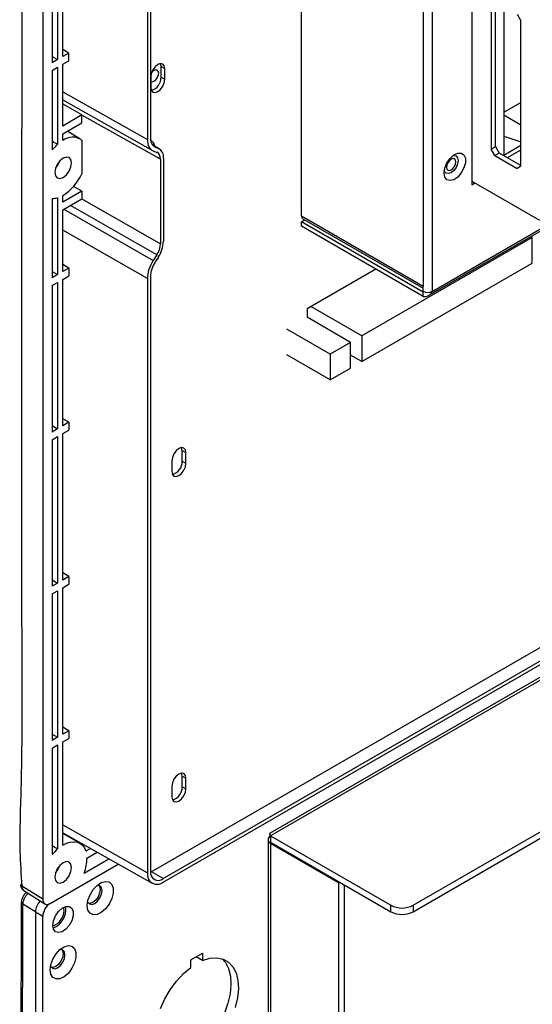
# Model space of a CAD drawing. Header units: millimetres. Extents: x 7146 to 9108, y -1574 to -663.
# Tile 286 of 289: x 8883 to 8981, y -1171 to -983. Entities that reach past the tile are written whole.
import ezdxf

# ---------------------------------------------------------------- set-up
doc = ezdxf.new("R2010")
doc.units = ezdxf.units.MM
doc.header["$LTSCALE"] = 3

msp = doc.modelspace()

# ---------------------------------------------------------------- linework, layer by layer
at = {"linetype": 'Continuous', "lineweight": 30}
for p, q in [((8887.81, -876.44), (8887.81, -1150.79)), ((8907.77, -892.67), (8907.77, -1006)), ((8908.35, -892.34), (8908.35, -1005.67)), ((8937.17, -1020.56), (8937.17, -923.23)), ((8962.06, -935.64), (8962.06, -1034.93)), ((8960.36, -936.62), (8960.36, -1033.95)), ((8961.38, -1035.72), (9092.76, -959.88)), ((8962.06, -1034.93), (9092.59, -959.57)), ((8890.64, -962.83), (8890.64, -990.75)), ((8891.63, -990.18), (8891.63, -962.26)), ((8889.58, -963.44), (8889.58, -991.36)), ((8969.63, -969.69), (8969.63, -1014.6)), ((8974.16, -1007.33), (8974.16, -979.73)), ((8973.31, -980.06), (8973.31, -1007.82)), ((8975.71, -980.63), (8975.71, -1009.05)), ((8978.26, -982.1), (8978.97, -983.33)), ((8978.9, -983.22), (8978.9, -986.79)), ((8978.97, -1011.09), (8978.97, -983.33)), ((8978.9, -986.15), (8978.97, -986.19)), ((8978.9, -986.79), (8978.97, -986.76)), ((8892.79, -989.51), (8891.63, -988.82)), ((8889.58, -990.14), (8890.64, -990.75)), ((8890.64, -990.75), (8889.58, -991.36)), ((8892.79, -989.51), (8891.63, -990.18)), ((8891.63, -991.65), (8892.79, -990.98)), ((8892.79, -990.98), (8892.79, -989.51)), ((8889.58, -992.83), (8890.64, -992.22)), ((8889.58, -992.83), (8889.58, -1007.98)), ((8890.64, -992.22), (8890.64, -1006.9)), ((8891.63, -1003.41), (8891.63, -991.65)), ((8910.37, -992.06), (8911.07, -992.47)), ((8910.37, -994.1), (8910.37, -992.06)), ((8911.07, -994.51), (8911.07, -992.47)), ((8908.39, -994.02), (8908.39, -996.06)), ((8910.37, -994.1), (8911.07, -994.51)), ((8891.63, -996.92), (8907.77, -1006)), ((8891.63, -998.45), (8908.72, -1008.07)), ((8891.7, -999.21), (8891.63, -999.26)), ((8975.71, -1000.8), (8978.97, -998.92)), ((8895.27, -1001.31), (8891.63, -1003.41)), ((8895.27, -1002.78), (8895.27, -1001.33)), ((8910.25, -1009.76), (8895.27, -1001.33)), ((8978.97, -1003.25), (8975.71, -1001.37)), ((8891.63, -1004.88), (8895.27, -1002.78)), ((8891.63, -1006.19), (8891.63, -1004.88)), ((8894.9, -1005.83), (8892.44, -1004.41)), ((8975.71, -1005.34), (8978.97, -1006.4)), ((8895.27, -1006.1), (8895.27, -1012.52)), ((8910.02, -1007.75), (8908.7, -1006.97)), ((8909.85, -1007.67), (8908.72, -1007)), ((8909.26, -1007.42), (8908.96, -1007.24)), ((8909.26, -1007.42), (8909.85, -1007.67)), ((8973.31, -1007.82), (8974.16, -1007.33)), ((8974.02, -1009.05), (8973.31, -1007.82)), ((8974.16, -1007.33), (8974.86, -1008.56)), ((8978.97, -1007.14), (8975.71, -1009.02)), ((8908.88, -1008.15), (8909.56, -1008.43)), ((8910.25, -1009.76), (8910.25, -1025.85)), ((8910.82, -1009.56), (8910.82, -1025.39)), ((8974.86, -1008.56), (8974.02, -1009.05)), ((8974.02, -1009.05), (8978.26, -1011.5)), ((8978.97, -1010.93), (8974.86, -1008.56)), ((8976.39, -1009.44), (8978.97, -1007.96)), ((8978.97, -1011.09), (8978.26, -1011.5)), ((8895.27, -1015.84), (8893.69, -1014.91)), ((8969.63, -1013.95), (8982.5, -1021.38)), ((8969.63, -1014.6), (8970.2, -1014.27)), ((8889.58, -1017.21), (8889.58, -1032.36)), ((8890.64, -1017.06), (8890.64, -1031.74)), ((8895.27, -1015.84), (8891.63, -1017.94)), ((8891.63, -1017.94), (8891.63, -1016.64)), ((8895.27, -1015.84), (8895.27, -1017.29)), ((8895.27, -1017.29), (8910.25, -1025.85)), ((8891.63, -1019.41), (8895.27, -1017.31)), ((8909.56, -1027.99), (8893.09, -1018.57)), ((8891.63, -1031.17), (8891.63, -1019.41)), ((8891.84, -1019.29), (8908.88, -1029.04)), ((8937.17, -1020.56), (8960.36, -1033.95)), ((8937.8, -1021.33), (8937.17, -1021.7)), ((8960.36, -1035.09), (8937.17, -1021.7)), ((8937.17, -1022.52), (8937.17, -1021.7)), ((8960.36, -1035.91), (8937.17, -1022.52)), ((8937.41, -1021.11), (8960.36, -1034.35)), ((8907.77, -1032.47), (8891.63, -1023.24)), ((8981.15, -1024.64), (8948.62, -1043.42)), ((8981.15, -1024.64), (8980.86, -1024.48)), ((8981.15, -1029.54), (8981.15, -1024.64)), ((8909.56, -1027.99), (8908.88, -1029.04)), ((8909.85, -1028.41), (8909.26, -1029.33)), ((8892.79, -1030.5), (8891.63, -1029.81)), ((8948.62, -1048.32), (8981.15, -1029.54)), ((8889.58, -1031.13), (8890.64, -1031.74)), ((8890.64, -1031.74), (8889.58, -1032.36)), ((8892.79, -1030.5), (8891.63, -1031.17)), ((8891.63, -1032.64), (8892.79, -1031.97)), ((8892.79, -1030.5), (8892.79, -1031.97)), ((8908.35, -1032.14), (8908.35, -1145.47)), ((8951.31, -1030.68), (8938.23, -1038.24)), ((8889.58, -1033.82), (8890.64, -1033.21)), ((8889.58, -1033.82), (8889.58, -1061.75)), ((8890.64, -1033.21), (8890.64, -1061.14)), ((8891.63, -1060.57), (8891.63, -1032.64)), ((8907.77, -1032.47), (8907.77, -1145.8)), ((8960.36, -1034.93), (8960.36, -1033.95)), ((8960.51, -1035), (8960.36, -1035.09)), ((8960.36, -1035.91), (8960.36, -1035.09)), ((9097.68, -1036.41), (8908.88, -1145.4)), ((8910.79, -1146.87), (9099.59, -1037.88)), ((8948.62, -1043.42), (8938.93, -1037.83)), ((8910.79, -1147.54), (9099.59, -1038.55)), ((8938.23, -1038.24), (8938.23, -1039.87)), ((8946.5, -1044.65), (8938.23, -1039.87)), ((8942.61, -1046.89), (8934.34, -1042.11)), ((8948.62, -1043.42), (8948.62, -1048.32)), ((8946.5, -1044.65), (8942.61, -1046.89)), ((8946.5, -1049.54), (8946.5, -1044.65)), ((8942.61, -1051.79), (8934.34, -1047.01)), ((8942.61, -1046.89), (8942.61, -1051.79)), ((8948.62, -1048.32), (8946.5, -1047.1)), ((9082.62, -1050.78), (8931.01, -1138.3)), ((9084.07, -1050.52), (8931.26, -1138.73)), ((8942.61, -1051.79), (8946.5, -1049.54)), ((8892.79, -1059.89), (8891.63, -1059.21)), ((8892.79, -1059.89), (8891.63, -1060.57)), ((8892.79, -1059.89), (8892.79, -1061.36)), ((8889.58, -1060.53), (8890.64, -1061.14)), ((8890.64, -1061.14), (8889.58, -1061.75)), ((8891.63, -1062.04), (8892.79, -1061.36)), ((8891.63, -1089.96), (8891.63, -1062.04)), ((8889.58, -1063.22), (8890.64, -1062.61)), ((8889.58, -1063.22), (8889.58, -1091.15)), ((8890.64, -1062.61), (8890.64, -1090.53)), ((8914.4, -1065.26), (8915.1, -1065.67)), ((8914.4, -1067.3), (8914.4, -1065.26)), ((8915.1, -1067.71), (8915.1, -1065.67)), ((8912.42, -1067.22), (8912.42, -1069.26)), ((8914.4, -1067.3), (8915.1, -1067.71)), ((8958.41, -1151.96), (9106.98, -1066.2)), ((8958.41, -1153.18), (9106.98, -1067.42)), ((8892.79, -1089.29), (8891.63, -1088.61)), ((8889.58, -1089.92), (8890.64, -1090.53)), ((8892.79, -1089.29), (8891.63, -1089.96)), ((8892.79, -1089.29), (8892.79, -1090.76)), ((8890.64, -1090.53), (8889.58, -1091.15)), ((8889.58, -1092.62), (8890.64, -1092)), ((8890.64, -1092), (8890.64, -1119.93)), ((8891.63, -1091.43), (8892.79, -1090.76)), ((8891.63, -1119.36), (8891.63, -1091.43)), ((8889.58, -1092.62), (8889.58, -1120.54)), ((8892.79, -1118.68), (8891.63, -1118)), ((8889.58, -1119.32), (8890.64, -1119.93)), ((8890.64, -1119.93), (8889.58, -1120.54)), ((8892.79, -1118.68), (8891.63, -1119.36)), ((8891.63, -1120.83), (8892.79, -1120.15)), ((8892.79, -1118.68), (8892.79, -1120.15)), ((8889.58, -1122.01), (8890.64, -1121.4)), ((8889.58, -1122.01), (8889.58, -1142.3)), ((8890.64, -1121.4), (8890.64, -1141.22)), ((8891.63, -1140.51), (8891.63, -1120.83)), ((8914.4, -1127.32), (8915.1, -1127.73)), ((8914.4, -1129.36), (8914.4, -1127.32)), ((8915.1, -1129.77), (8915.1, -1127.73)), ((8912.42, -1129.28), (8912.42, -1131.32)), ((8914.4, -1129.36), (8915.1, -1129.77)), ((8891.63, -1136.64), (8907.77, -1145.8)), ((8891.63, -1138.16), (8908.67, -1147.76)), ((8894.9, -1140.15), (8891.63, -1138.26)), ((8893.26, -1139.08), (8893.16, -1139.14)), ((8931.05, -1138.43), (8931.26, -1138.73)), ((8931.26, -1138.73), (8954.17, -1151.96)), ((8931.26, -1138.73), (8931.26, -1139.96)), ((8896.9, -1141.14), (8896.02, -1141.64)), ((8930.76, -1139.43), (8930.76, -1212.14)), ((8931.26, -1139.96), (8954.17, -1153.18)), ((8931.4, -1140.04), (8931.26, -1140.12)), ((8931.26, -1140.12), (8944.2, -1147.59)), ((8931.26, -1140.12), (8931.26, -1211.85)), ((8896.22, -1143), (8898.19, -1141.86)), ((8889.22, -1151.61), (8902.2, -1144.12)), ((8895.7, -1145.83), (8900.41, -1143.11)), ((8910.79, -1146.87), (8908.56, -1145.56)), ((8887.81, -1150.79), (8883.82, -1148.32)), ((8944.34, -1147.51), (8944.2, -1147.59)), ((8944.2, -1147.59), (8944.2, -1213.98)), ((8945.26, -1148.04), (8945.26, -1214.59)), ((8884.19, -1149.15), (8888.2, -1151.69)), ((8886.4, -1153.24), (8883.99, -1151.75)), ((8891.88, -1152.94), (8891.78, -1152.38)), ((8954.17, -1153.18), (8954.17, -1151.96)), ((8958.41, -1151.96), (8958.41, -1153.18)), ((8886.4, -1153.24), (8886.4, -1378.61)), ((8886.4, -1153.24), (8887.81, -1154.06)), ((8887.81, -1379.43), (8887.81, -1154.06)), ((8916.02, -1162.39), (8918.29, -1161.09)), ((8918.29, -1162.49), (8917.07, -1161.79)), ((8918.29, -1161.09), (8918.29, -1162.49)), ((8916.02, -1163.79), (8916.02, -1162.39))]:
    msp.add_line(p, q, dxfattribs=at)
at = {"linetype": 'Continuous', "lineweight": 30, "flags": 128}
for points in [[(8911.07, -992.47), (8910.97, -991.93), (8910.68, -991.6), (8910.24, -991.51), (8909.73, -991.69), (8909.22, -992.11), (8908.78, -992.69), (8908.49, -993.37), (8908.39, -994.02)], [(8909.91, -993.34), (8909.84, -992.99), (8909.65, -992.77), (8909.36, -992.72), (8909.02, -992.83), (8908.68, -993.11), (8908.5, -993.34)], [(8910.37, -992.06), (8910.26, -991.52), (8910.26, -991.51)], [(8908.39, -996.06), (8908.49, -996.59), (8908.78, -996.93), (8909.22, -997.01), (8909.73, -996.83), (8910.24, -996.42), (8910.68, -995.83), (8910.97, -995.16), (8911.07, -994.51)], [(8908.4, -994.94), (8908.68, -994.99), (8909.02, -994.88), (8909.36, -994.6), (8909.65, -994.22), (8909.84, -993.77), (8909.91, -993.34)], [(8893.29, -1010.45), (8893.17, -1009.82), (8892.82, -1009.42), (8892.31, -1009.32), (8891.7, -1009.53), (8891.09, -1010.02), (8890.57, -1010.72), (8890.23, -1011.52), (8890.11, -1012.29), (8890.23, -1012.92), (8890.57, -1013.32), (8891.09, -1013.42), (8891.7, -1013.21), (8892.31, -1012.72), (8892.82, -1012.02), (8893.17, -1011.22), (8893.29, -1010.45)], [(8964.33, -1012.36), (8964.47, -1011.42), (8964.86, -1010.45), (8965.46, -1009.58), (8966.19, -1008.92), (8966.94, -1008.57), (8967.61, -1008.57), (8968.12, -1008.92), (8968.39, -1009.57), (8968.39, -1010.44), (8968.12, -1011.41), (8967.61, -1012.35), (8966.94, -1013.13), (8966.19, -1013.64), (8965.46, -1013.82), (8964.86, -1013.64), (8964.47, -1013.13), (8964.33, -1012.36)], [(8965.99, -1009.07), (8966.19, -1009.03), (8966.62, -1009.12), (8966.91, -1009.45), (8967.02, -1009.99), (8966.91, -1010.64), (8966.62, -1011.31), (8966.19, -1011.9), (8965.67, -1012.31), (8965.16, -1012.49), (8964.72, -1012.41), (8964.43, -1012.07), (8964.37, -1011.88)], [(8964.79, -1011.27), (8964.86, -1011.63), (8965.05, -1011.85), (8965.33, -1011.9), (8965.67, -1011.78), (8966.01, -1011.51), (8966.3, -1011.12), (8966.49, -1010.68), (8966.56, -1010.25), (8966.49, -1009.9), (8966.3, -1009.68), (8966.01, -1009.63), (8965.67, -1009.74), (8965.33, -1010.02), (8965.05, -1010.4), (8964.86, -1010.84), (8964.79, -1011.27)], [(8891.01, -1010.11), (8890.7, -1010.8), (8890.26, -1011.41)], [(8915.1, -1065.67), (8915, -1065.14), (8914.71, -1064.8), (8914.27, -1064.72), (8913.76, -1064.89), (8913.25, -1065.31), (8912.81, -1065.9), (8912.52, -1066.57), (8912.42, -1067.22)], [(8914.4, -1065.26), (8914.29, -1064.73), (8914.29, -1064.71)], [(8912.42, -1069.26), (8912.52, -1069.8), (8912.81, -1070.13), (8913.25, -1070.22), (8913.76, -1070.04), (8914.27, -1069.62), (8914.71, -1069.04), (8915, -1068.36), (8915.1, -1067.71)], [(8915.1, -1127.73), (8915, -1127.19), (8914.71, -1126.86), (8914.27, -1126.77), (8913.76, -1126.95), (8913.25, -1127.37), (8912.81, -1127.95), (8912.52, -1128.63), (8912.42, -1129.28)], [(8914.4, -1127.32), (8914.29, -1126.78), (8914.29, -1126.77)], [(8912.42, -1131.32), (8912.52, -1131.85), (8912.81, -1132.19), (8913.25, -1132.27), (8913.76, -1132.1), (8914.27, -1131.68), (8914.71, -1131.09), (8915, -1130.42), (8915.1, -1129.77)], [(8891.63, -1140.51), (8892.35, -1140.14), (8893.06, -1139.92), (8893.73, -1139.85), (8894.35, -1139.93), (8894.91, -1140.15), (8895.37, -1140.52), (8895.75, -1141.02), (8896.02, -1141.64)], [(8893.29, -1144.77), (8893.17, -1144.14), (8892.82, -1143.74), (8892.31, -1143.64), (8891.7, -1143.85), (8891.09, -1144.35), (8890.57, -1145.04), (8890.23, -1145.84), (8890.11, -1146.61), (8890.23, -1147.24), (8890.57, -1147.64), (8891.09, -1147.74), (8891.7, -1147.53), (8892.31, -1147.04), (8892.82, -1146.34), (8893.17, -1145.55), (8893.29, -1144.77)], [(8891.01, -1144.43), (8890.7, -1145.12), (8890.26, -1145.73)], [(8908.88, -1145.4), (8908.47, -1145.6), (8908.35, -1145.63)], [(8896.29, -1152.02), (8896.43, -1151.01), (8896.82, -1149.96), (8897.42, -1148.98), (8898.16, -1148.17), (8898.97, -1147.62), (8899.76, -1147.4), (8900.45, -1147.52), (8900.95, -1147.97), (8901.21, -1148.71), (8901.21, -1149.65), (8900.95, -1150.69), (8900.45, -1151.73), (8899.76, -1152.63), (8898.97, -1153.32), (8898.16, -1153.71), (8897.42, -1153.76), (8896.82, -1153.47), (8896.43, -1152.87), (8896.29, -1152.02)], [(8896.37, -1151.28), (8896.4, -1151.36), (8896.71, -1151.71), (8897.17, -1151.8), (8897.71, -1151.61), (8898.25, -1151.18), (8898.71, -1150.56), (8899.02, -1149.85), (8899.12, -1149.16), (8899.02, -1148.6), (8898.71, -1148.25), (8898.25, -1148.16), (8898.16, -1148.17)], [(8898.52, -1148.17), (8898.66, -1148.4), (8898.77, -1148.96), (8898.66, -1149.65), (8898.36, -1150.35), (8897.9, -1150.97), (8897.36, -1151.41), (8896.81, -1151.6), (8896.55, -1151.58)], [(8883.72, -1151.26), (8883.72, -1151.26), (8883.72, -1151.28)], [(8889.75, -1155.8), (8889.89, -1154.91), (8890.26, -1153.99), (8890.83, -1153.16), (8891.52, -1152.54), (8892.23, -1152.21), (8892.87, -1152.2), (8893.35, -1152.54), (8893.61, -1153.16), (8893.61, -1153.98), (8893.35, -1154.9), (8892.87, -1155.79), (8892.23, -1156.53), (8891.52, -1157.01), (8890.83, -1157.18), (8890.26, -1157.02), (8889.89, -1156.53), (8889.75, -1155.8)], [(8889.22, -1164.27), (8889.36, -1163.26), (8889.75, -1162.21), (8890.34, -1161.23), (8891.09, -1160.42), (8891.9, -1159.87), (8892.69, -1159.65), (8893.37, -1159.77), (8893.87, -1160.22), (8894.14, -1160.96), (8894.14, -1161.9), (8893.87, -1162.94), (8893.37, -1163.97), (8892.69, -1164.88), (8891.9, -1165.57), (8891.09, -1165.96), (8890.34, -1166.01), (8889.75, -1165.72), (8889.36, -1165.12), (8889.22, -1164.27)], [(8889.3, -1163.52), (8889.33, -1163.61), (8889.64, -1163.96), (8890.1, -1164.05), (8890.64, -1163.86), (8891.18, -1163.42), (8891.64, -1162.8), (8891.94, -1162.1), (8892.05, -1161.41), (8891.94, -1160.85), (8891.64, -1160.49), (8891.18, -1160.4), (8891.09, -1160.42)], [(8891.7, -1161.21), (8891.59, -1161.89), (8891.28, -1162.6), (8890.83, -1163.22), (8890.28, -1163.66), (8889.74, -1163.84), (8889.48, -1163.83)], [(8891.45, -1160.42), (8891.59, -1160.64), (8891.7, -1161.21)], [(8922.03, -1162.16), (8922.65, -1162.87), (8923.25, -1164.04), (8923.6, -1165.45), (8923.69, -1167.06), (8923.52, -1168.81), (8923.1, -1170.65), (8922.43, -1172.52), (8921.54, -1174.34), (8920.47, -1176.08), (8919.23, -1177.65), (8917.88, -1179.02), (8916.46, -1180.15), (8915.02, -1180.98), (8913.6, -1181.5), (8912.25, -1181.68), (8911.01, -1181.53), (8910.87, -1181.49)], [(8918.29, -1162.49), (8919.69, -1162.06), (8921.01, -1161.97), (8922.21, -1162.22), (8923.23, -1162.8), (8924.06, -1163.69), (8924.66, -1164.86), (8925.01, -1166.27), (8925.11, -1167.88), (8924.94, -1169.63), (8924.51, -1171.47)], [(8910.25, -1171.66), (8911.08, -1169.81), (8912.1, -1168.05), (8913.3, -1166.42), (8914.62, -1164.99), (8916.02, -1163.79)]]:
    msp.add_lwpolyline(points, dxfattribs=at)
at = {"linetype": 'Continuous', "lineweight": 30}
for centre, radius, start, end in [((8907.9, -994.21), 2.47, 283.9867, 2.5259), ((8893.51, -1008.56), 3.03, 54.3918, 128.3976), ((8910.1, -1005.87), 1.77, 173.2658, 241.4316), ((8896.67, -1013.9), 9.24, 130.732, 140.1147), ((8907.4, -1007.71), 1.86, 13.7831, 57.8956), ((8908.94, -1009.34), 1.9, 353.2648, 61.4333), ((8886.64, -1008.56), 9.49, 301.6798, 335.3171), ((8889.66, -1013.91), 3.31, 268.629, 287.2753), ((8937.75, -1020.62), 0.592, 173.699, 234.9857), ((8904.97, -1025.16), 5.85, 326.2963, 357.816), ((8913.78, -1032.35), 5.43, 146.2968, 177.8158), ((8961.21, -1033.29), 1.84, 242.6091, 297.3904), ((8911.93, -1067.42), 2.46, 283.5526, 2.6162), ((8911.93, -1129.47), 2.47, 283.9906, 2.522), ((8931.52, -1139.43), 0.742, 110.7857, 249.216), ((8896.67, -1148.23), 9.24, 130.7329, 140.1137), ((8888.11, -1142.95), 8.12, 339.2296, 359.6981), ((8909.61, -1146.1), 1.86, 170.7862, 309.203), ((8909.84, -1145.71), 1.51, 170.7863, 309.2028), ((8883.95, -1147.94), 0.405, 190.7791, 250.7921), ((8884.3, -1151.27), 0.578, 181.5043, 237.3098), ((8889.49, -1153.39), 3.1, 133.8111, 177.3084), ((8889.54, -1153.41), 3.15, 134.1866, 176.9329), ((8888.67, -1150.93), 0.873, 170.7871, 309.2023), ((8890.88, -1154.2), 3.07, 122.606, 177.3939), ((8888.45, -1152.8), 3.76, 291.1844, 8.821), ((8956.29, -1147.87), 4.61, 242.6097, 297.3903), ((8888.72, -1152.92), 3.15, 289.1368, 359.5918), ((8956.29, -1149.09), 4.61, 242.6097, 297.3903)]:
    msp.add_arc(centre, radius, start, end, dxfattribs=at)
for centre, major_axis, ratio, start_param, end_param in [((8894.34, -1003.07), (93.04, -54.62), 0.018428, 1.571638, 1.609995), ((8893.29, -1002.48), (1.4, 2.42), 0.577361, 5.497753, 5.509024), ((8910.95, -1004.16), (2.25, 3.9), 0.577361, 2.356161, 3.218296), ((8952.46, -1046.45), (263.78, -147.1), 0.015113, 1.815799, 1.819937), ((8908.27, -1010.9), (1.4, 2.42), 0.577361, 5.497753, 6.359888), ((8893.29, -1018.43), (1.4, 2.42), 0.577402, 5.486448, 5.497718), ((8908.27, -1027), (1.4, 2.42), 0.577402, 4.635583, 5.497718), ((8910.95, -1030.64), (2.25, 3.9), 0.577402, 1.493991, 2.356126), ((8952.46, -1180.77), (263.78, -147.1), 0.015113, 1.815799, 1.819937)]:
    msp.add_ellipse(centre, major_axis=major_axis, ratio=ratio, start_param=start_param, end_param=end_param, dxfattribs=at)
for points, knots in [([(8883.82, -873.97), (8883.78, -874.78), (8883.71, -876.42), (8883.82, -879.86), (8883.69, -892.13), (8883.94, -943.12), (8883.76, -996.57), (8883.78, -1057.57), (8883.69, -1087.81), (8883.89, -1115.99), (8883.69, -1128.83), (8883.47, -1135.17), (8883.38, -1141.6), (8883.67, -1146.09), (8883.82, -1148.32)], [0, 0, 0, 0, 0.00919, 0.018404, 0.036819, 0.144304, 0.574246, 0.622355, 0.811144, 0.905539, 0.92917, 0.952828, 0.976437, 1, 1, 1, 1]), ([(8960.36, -1035.91), (8960.53, -1035.92), (8960.88, -1035.93), (8961.37, -1035.76), (8961.79, -1035.43), (8961.97, -1035.1), (8962.06, -1034.93)], [0, 0, 0, 0, 0.229339, 0.484173, 0.739073, 1, 1, 1, 1]), ([(8931.26, -1138.73), (8931.21, -1138.61), (8931.1, -1138.37), (8931, -1138.26), (8931.01, -1138.3), (8931.01, -1138.3)], [0, 0, 0, 0, 0.486426, 0.996195, 1, 1, 1, 1]), ([(8931.11, -1138.48), (8931.11, -1138.48), (8931.12, -1138.49), (8931.11, -1138.48), (8931.15, -1138.56), (8931.23, -1138.8), (8931.25, -1139.07), (8931.26, -1139.24)], [0, 0, 0, 0, 0.006484, 0.155636, 0.334039, 0.602405, 1, 1, 1, 1]), ([(8883.57, -1148.02), (8883.57, -1148.08), (8883.58, -1148.32), (8883.74, -1148.69), (8883.97, -1149.02), (8884.16, -1149.11), (8884.2, -1149.13)], [0, 0, 0, 0, 0.134362, 0.53779, 0.902949, 1, 1, 1, 1]), ([(8883.82, -1148.32), (8883.84, -1148.48), (8883.88, -1148.79), (8884.04, -1149.06), (8884.17, -1149.12), (8884.2, -1149.13)], [0, 0, 0, 0, 0.437664, 0.876294, 1, 1, 1, 1]), ([(8884.76, -1149.48), (8884.72, -1149.51), (8884.5, -1149.65), (8884.17, -1150.06), (8883.83, -1150.66), (8883.77, -1151.07), (8883.74, -1151.26)], [0, 0, 0, 0, 0.073551, 0.395627, 0.721056, 1, 1, 1, 1]), ([(8885.04, -1149.68), (8884.99, -1149.72), (8884.8, -1149.87), (8884.51, -1150.26), (8884.2, -1150.81), (8884.03, -1151.34), (8884, -1151.63), (8883.99, -1151.75)], [0, 0, 0, 0, 0.082218, 0.329595, 0.576702, 0.823559, 1, 1, 1, 1]), ([(8883.74, -1151.28), (8883.72, -1151.8), (8883.66, -1153.03), (8883.71, -1156.18), (8883.46, -1200.17), (8883.67, -1264.4), (8883.75, -1331.78), (8883.63, -1361.61), (8883.78, -1371.37), (8883.63, -1375.98), (8883.73, -1376.78), (8883.74, -1376.82)], [0, 0, 0, 0, 0.006954, 0.016495, 0.041636, 0.593567, 0.869532, 0.938524, 0.990278, 0.999551, 1, 1, 1, 1]), ([(8883.99, -1151.75), (8883.96, -1152.52), (8883.89, -1154.07), (8883.99, -1157.3), (8883.87, -1169.34), (8884.1, -1219.76), (8884.01, -1282.78), (8883.88, -1340.47), (8884.01, -1360.87), (8883.89, -1368.19), (8883.74, -1372.53), (8883.9, -1375.59), (8883.99, -1377.12)], [0, 0, 0, 0, 0.010538, 0.021101, 0.042213, 0.171827, 0.690284, 0.88183, 0.940899, 0.960618, 0.980336, 1, 1, 1, 1])]:
    msp.add_open_spline(points, degree=3, knots=knots, dxfattribs=at)

doc.saveas('drawing.dxf')
